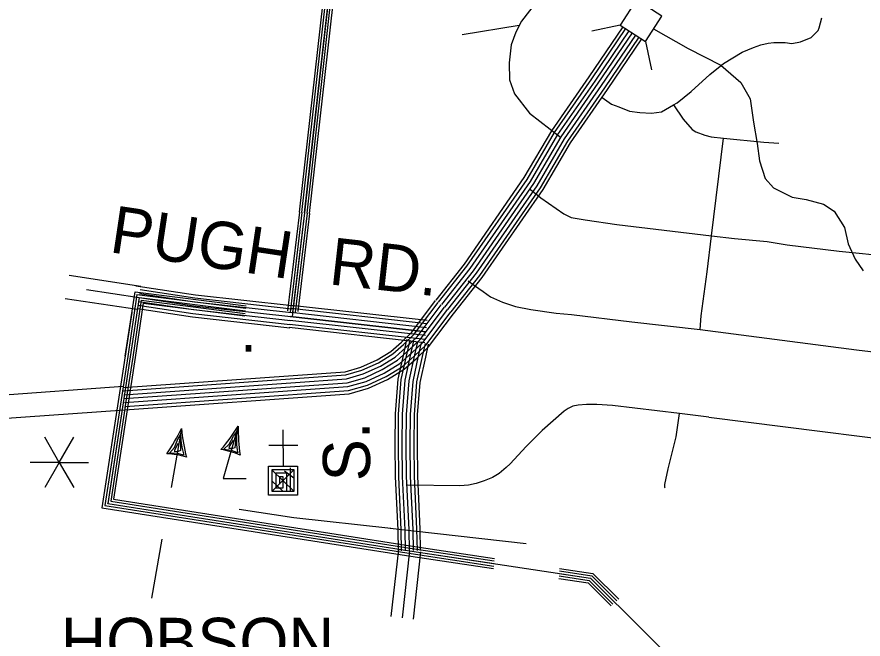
# Model space of a CAD drawing. Extents: x 1788175 to 1969470, y 584502 to 738744.
# Drawn here: x 1809536 to 1816177, y 645368 to 650251 of the extents above; entities that cross this region are included whole.
import ezdxf

# ---------------------------------------------------------------- set-up
doc = ezdxf.new("R2010")
doc.units = 0
for name, color, linetype in [('DESIGN - ROW - Right-of-Way and Easement Labels', 7, 'Continuous'), ('DESIGN - TRAFFIC CONTROL PERMANENT - Signalization', 7, 'Continuous'), ('DESIGN - TRANSPORTATION - Text', 7, 'Continuous'), ('DESIGN - UTILITIES - Cable (Overhead) with Text', 7, 'Continuous'), ('DESIGN - UTILITIES - Cable (Underground) with Text', 7, 'Continuous'), ('SURVEY - CONTROL with Text', 7, 'Continuous'), ('SURVEY - DRAINAGE - Natural Features', 7, 'Continuous'), ('SURVEY - DRAINAGE - Storm Sewer', 7, 'Continuous'), ('SURVEY - TRANSPORTATION - Roads', 7, 'Continuous')]:
    doc.layers.add(name, color=color, linetype=linetype)

msp = doc.modelspace()

# ---------------------------------------------------------------- linework, layer by layer
at = {"layer": 'DESIGN - ROW - Right-of-Way and Easement Labels'}
for p, q in [((1810826.5, 647019.9), (1810745.2, 646558.8)), ((1810820.3, 646985.3), (1810822.9, 646926.8)), ((1810772.5, 646872.2), (1810799, 646937.5)), ((1810799, 646937.5), (1810819.2, 646972.6)), ((1810819.2, 646972.6), (1810818.5, 646846.9)), ((1810822.9, 646926.8), (1810829.9, 646875)), ((1810733.2, 646826.5), (1810772.5, 646872.2)), ((1810775.1, 646838.4), (1810775.6, 646853.4)), ((1810775.6, 646853.4), (1810790.5, 646883)), ((1810790.5, 646883), (1810800.9, 646905.9)), ((1810818.5, 646846.9), (1810802.5, 646841.1)), ((1810829.9, 646875), (1810839.4, 646831.4)), ((1810796.4, 646825), (1810733.2, 646826.5)), ((1810802.5, 646841.1), (1810775.1, 646838.4)), ((1810846.7, 646811.8), (1810796.4, 646825)), ((1810839.4, 646831.4), (1810846.7, 646811.8)), ((1810673.4, 646151.7), (1810591.7, 645688.4))]:
    msp.add_line(p, q, dxfattribs=at)
for centre, radius, start, end in [((1809572.9, 647612), 1386.4, 325.27927, 334.71781), ((1812370.9, 647176.4), 1552.3, 185.78757, 194.21535), ((1810697.8, 646290.3), 532.3, 71.5708, 88.4292)]:
    msp.add_arc(centre, radius, start, end, dxfattribs=at)
at = {"layer": 'DESIGN - TRAFFIC CONTROL PERMANENT - Signalization'}
for q in [(1809754.5, 646951.7), (1809982.6, 646951.7), (1809640.4, 646754.2), (1809754.5, 646556.7), (1809982.6, 646556.7), (1810096.6, 646754.2)]:
    msp.add_line((1809868.5, 646754.2), q, dxfattribs=at)
at = {"layer": 'DESIGN - TRANSPORTATION - Text'}
msp.add_lwpolyline([(1814533.4, 650157.9), (1814803.7, 650001.8), (1815060.4, 649873.3), (1815216.3, 649735.7), (1815289.6, 649607.2), (1815317.1, 649423.7), (1815344.6, 649258.6), (1815362.9, 649120.9), (1815408.8, 648983.3), (1815472.9, 648909.9), (1815619.6, 648836.5), (1815729.6, 648818.1), (1815867.1, 648781.4), (1815949.6, 648726.4), (1816032.1, 648597.9), (1816059.6, 648469.5), (1816114.6, 648350.2), (1816178.8, 648258.4)], dxfattribs=at)
at = {"layer": 'DESIGN - UTILITIES - Cable (Overhead) with Text'}
for p, q in [((1811236, 646960.3), (1811259.9, 646993)), ((1811259.9, 646993), (1811245.5, 646868.1)), ((1811262.5, 647005.4), (1811258.6, 646947)), ((1811202.5, 646898.3), (1811236, 646960.3)), ((1811221.6, 646907.1), (1811234.5, 646928.7)), ((1811258.6, 646947), (1811259.9, 646894.8)), ((1811158.5, 646857.2), (1811202.5, 646898.3)), ((1811221.1, 646848.8), (1811158.5, 646857.2)), ((1811201.4, 646864.5), (1811203.5, 646879.3)), ((1811228.9, 646864.1), (1811201.4, 646864.5)), ((1811203.5, 646879.3), (1811221.6, 646907.1)), ((1811269.7, 646830.1), (1811221.1, 646848.8)), ((1811245.5, 646868.1), (1811228.9, 646864.1)), ((1811259.9, 646894.8), (1811264.6, 646850.4)), ((1811264.6, 646850.4), (1811269.7, 646830.1))]:
    msp.add_line(p, q, dxfattribs=at)
msp.add_lwpolyline([(1811272.4, 647039.2), (1811153.8, 646629.4), (1811335.6, 646629.4)], dxfattribs=at)
for centre, radius, start, end in [((1810091.3, 647765.1), 1386.4, 318.98565, 328.42419), ((1812824.6, 647025.5), 1552.3, 179.49395, 187.92173), ((1811064.5, 646328), 532.3, 65.27718, 82.13558)]:
    msp.add_arc(centre, radius, start, end, dxfattribs=at)
at = {"layer": 'DESIGN - UTILITIES - Cable (Underground) with Text'}
msp.add_line((1811740.7, 646887.1), (1811512.6, 646887.1), dxfattribs=at)
for points in [[(1811622.2, 647011), (1811624.7, 646720.5)], [(1811624.6, 646731.4), (1811624.7, 646726.4), (1811738.7, 646726.4), (1811738.7, 646498.3), (1811510.6, 646498.3), (1811510.6, 646726.4), (1811681.7, 646726.4), (1811681.7, 646722.3)], [(1811681.7, 646712.2), (1811681.7, 646526.8), (1811539.1, 646526.8), (1811539.1, 646697.9), (1811710.2, 646697.9), (1811710.2, 646526.8), (1811653.2, 646526.8), (1811653.2, 646669.4), (1811567.6, 646669.4), (1811567.6, 646555.3), (1811624.7, 646555.3), (1811624.7, 646640.9), (1811596.1, 646640.9), (1811596.1, 646583.8)], [(1811711.9, 646697.9), (1811537, 646525.9)], [(1811539.9, 646695), (1811709, 646528.8)], [(1811636.1, 646689.2), (1811709, 646633.8)], [(1811539.9, 646607.6), (1811621.6, 646528.8)]]:
    msp.add_lwpolyline(points, dxfattribs=at)
at = {"layer": 'SURVEY - CONTROL with Text'}
for points in [[(1814291, 650172.5), (1814023.8, 649779.7), (1813731.7, 649357.6), (1813515.5, 648989.4), (1813045, 648310.1), (1812822.7, 648028.1)], [(1814312.7, 650158.6), (1814045, 649765.1), (1813753.4, 649343.8), (1813537.2, 648975.6), (1813065.7, 648294.8), (1812842.9, 648012.2)], [(1814338.8, 650141.8), (1814070.5, 649747.6), (1813779.5, 649327.1), (1813563.3, 648958.9), (1813090.6, 648276.4), (1812867.3, 647993)], [(1814364.9, 650125), (1814096.1, 649730), (1813805.7, 649310.4), (1813589.5, 648942.2), (1813115.6, 648258), (1812891.6, 647973.8)], [(1814364.9, 650125), (1814096.1, 649730), (1813805.7, 649310.4), (1813589.5, 648942.2), (1813115.6, 648258), (1812891.6, 647973.8)], [(1814390.9, 650108.3), (1814121.6, 649712.5), (1813831.8, 649293.7), (1813615.6, 648925.5), (1813140.5, 648239.5), (1812916, 647954.6)], [(1814417, 650091.5), (1814147.2, 649695), (1813858, 649277), (1813641.8, 648908.8), (1813165.4, 648221.1), (1812940.3, 647935.4)], [(1814437.8, 650078.1), (1814167.6, 649681), (1813878.8, 649263.7), (1813662.6, 648895.5), (1813185.3, 648206.4), (1812959.7, 647920.1)], [(1810370.7, 647341.8), (1812112, 647466.1), (1812235.2, 647501.1), (1812362.6, 647559.2), (1812470.2, 647625.9), (1812554.1, 647699.6), (1812636.1, 647777), (1812822.2, 648025.8)], [(1810372.4, 647317.1), (1812116.3, 647441.7), (1812243.8, 647477.8), (1812374.3, 647537.4), (1812485, 647606), (1812570.8, 647681.3), (1812654.6, 647760.5), (1812842, 648010.9)], [(1810374.6, 647286.2), (1812121.6, 647411), (1812254.5, 647448.6), (1812388.9, 647510), (1812503.5, 647581), (1812591.7, 647658.4), (1812677.8, 647739.8), (1812866.8, 647992.4)], [(1810376.8, 647255.3), (1812127, 647380.3), (1812265.2, 647419.4), (1812403.6, 647482.6), (1812522, 647556), (1812612.5, 647635.5), (1812701, 647719), (1812891.6, 647973.8)], [(1810379, 647224.4), (1812132.4, 647349.6), (1812276, 647390.3), (1812418.3, 647455.3), (1812540.6, 647531), (1812633.4, 647612.6), (1812724.3, 647698.3), (1812916.4, 647955.2)], [(1810383.1, 647167.8), (1812142.3, 647293.4), (1812295.6, 647336.9), (1812445.1, 647405.1), (1812574.5, 647485.3), (1812671.6, 647570.6), (1812766.7, 647660.4), (1812961.8, 647921.3)], [(1810385.7, 647193.8), (1812137.8, 647318.9), (1812286.7, 647361.1), (1812432.9, 647427.9), (1812559.1, 647506), (1812654.3, 647589.7), (1812747.5, 647677.6), (1812941.3, 647936.7)], [(1810368.6, 647349.2), (1809364.4, 647277.5)], [(1810381.8, 647164.7), (1809377.6, 647093)]]:
    msp.add_lwpolyline(points, dxfattribs=at)
at = {"layer": 'SURVEY - DRAINAGE - Natural Features'}
for points in [[(1812234.6, 652618.5), (1812039.7, 650908.6), (1811792.8, 648713.3)], [(1811754.1, 648717.7), (1811960.6, 650554.1)], [(1811773, 648715.5), (1811979.5, 650552)], [(1811792.8, 648713.3), (1811999.4, 650549.7)], [(1811812.7, 648711.1), (1812019.2, 650547.5)], [(1811832.6, 648708.8), (1812039.1, 650545.3)], [(1811753.1, 648718.1), (1811660.1, 647942.9)], [(1811773, 648715.7), (1811679.3, 647934.8)], [(1811792.8, 648713.3), (1811695.1, 647898.2)], [(1811792.8, 648713.3), (1811699.3, 647933.3)], [(1811812.7, 648710.9), (1811719.4, 647932.8)], [(1811831.6, 648708.7), (1811739.4, 647940.2)], [(1810494.6, 648049.3), (1810425, 647582.6), (1810248.6, 646430.7)], [(1810494.6, 648049.3), (1810425, 647582.6), (1810248.9, 646432.8), (1812634.5, 646059.3), (1814037.5, 645846.1), (1816152.9, 643744)], [(1810477.7, 648071.6), (1810405.2, 647585.6), (1810275.2, 646736.4)], [(1810404.1, 647713.8), (1810385.5, 647588.5), (1810462.7, 648092.6)], [(1810462.7, 648092.6), (1811334.1, 647983)], [(1810477.7, 648071.6), (1811331.7, 647964.1)], [(1810494.6, 648049.3), (1811329.1, 647944.3)], [(1810494.6, 648049.3), (1811329.1, 647944.3)], [(1810527.4, 648004.8), (1810463.6, 647576.7), (1810322.5, 646655.5)], [(1810511.5, 648027), (1810444.8, 647579.6), (1810384, 647182.9)], [(1810511.5, 648027), (1811326.5, 647924.5)], [(1810527.4, 648004.8), (1811323.9, 647904.6)], [(1810437.9, 647930.6), (1810203.4, 646399.5), (1812628.4, 646019.7), (1813276.3, 645921.3)], [(1810385.7, 647193.8), (1810271.7, 646449.5), (1812637.5, 646079), (1813282.5, 645981)], [(1810275.2, 646736.4), (1810226.2, 646416.2), (1812631.4, 646039.5), (1813278.4, 645941.2)], [(1810322.5, 646655.5), (1810293.4, 646465.4), (1812640.4, 646097.8), (1813284.5, 646000)], [(1810248.6, 646430.7), (1810248.9, 646432.8), (1812634.5, 646059.3), (1813280.5, 645961.1)], [(1813794.8, 645922.4), (1814056, 645882.8)], [(1813791, 645863.3), (1814028.1, 645827.3)], [(1813792.3, 645883.4), (1814037.5, 645846.1)], [(1813793.6, 645903.4), (1814047, 645864.9)], [(1814047, 645864.9), (1814244.7, 645668.4)], [(1814056, 645882.8), (1814259.3, 645680.7)], [(1813789.8, 645843.3), (1814018.6, 645808.5)], [(1814018.6, 645808.5), (1814198.6, 645629.6)], [(1814028.1, 645827.3), (1814214, 645642.6)], [(1814037.5, 645846.1), (1814229.3, 645655.5)], [(1814066.2, 645817.6), (1814229.3, 645655.5)]]:
    msp.add_lwpolyline(points, dxfattribs=at)
at = {"layer": 'SURVEY - DRAINAGE - Storm Sewer'}
for p, q in [((1814269.4, 650186.4), (1814047.4, 650138.2)), ((1814469.2, 650057.9), (1814517.5, 649836))]:
    msp.add_line(p, q, dxfattribs=at)
msp.add_lwpolyline([(1814469.2, 650057.9), (1814597.7, 650257.8), (1814397.8, 650386.3), (1814269.4, 650186.4)], close=True, dxfattribs=at)
at = {"layer": 'SURVEY - TRANSPORTATION - Roads'}
for points in [[(1815104.9, 651468.2), (1814960.6, 651506.5), (1814862.6, 651515), (1814782.6, 651509.4), (1814718.6, 651497.8), (1814644.4, 651462.1), (1814564.1, 651402.5), (1814232.6, 651093.8), (1813794.1, 650601.5), (1813558.5, 650298.4), (1813496.1, 650216.6), (1813451.7, 650130.8), (1813415.2, 650030.8), (1813398.4, 649890.8), (1813401.7, 649756.6), (1813441.2, 649648.3), (1813558.3, 649495.5), (1813803.4, 649306.6)], [(1814690.1, 649559.7), (1814718, 649577.3), (1814826.8, 649666.7), (1814974.6, 649797.7), (1815082.6, 649884.1), (1815228.1, 649974.7), (1815316.6, 650011), (1815374.3, 650031.1), (1815432.9, 650044.2), (1815476, 650049.5), (1815565.5, 650049), (1815618, 650043.3), (1815685.4, 650055.3), (1815768.9, 650090.2), (1815823.5, 650143), (1815833.4, 650164.8), (1815853.9, 650243.7)], [(1813478.8, 650183.2), (1813031.7, 650108.9)], [(1814128.1, 649618.4), (1814203.2, 649566.3), (1814261, 649544), (1814342.9, 649511.5), (1814424.8, 649501.1), (1814516.7, 649494.6), (1814594.8, 649506.2), (1814690.1, 649559.7)], [(1814690.1, 649559.7), (1814764.5, 649449), (1814834.7, 649368.5), (1814863.2, 649349.1), (1814934, 649321.7), (1814983.5, 649309.1), (1815081.6, 649299.5)], [(1814987.4, 648531.9), (1815081.6, 649299.5)], [(1815081.6, 649299.5), (1815397.1, 649268.7), (1815516.4, 649260)], [(1813568, 648896.2), (1813647.7, 648832.1), (1813828.1, 648704.4), (1813885.5, 648676.8), (1813995, 648657.3), (1814245.6, 648620.6), (1814987.4, 648531.9)], [(1814897.5, 647796.6), (1814906.7, 647905.1), (1814953.1, 648249.2), (1814987.4, 648531.9)], [(1814987.4, 648531.9), (1815167.8, 648510.9), (1815424.6, 648487.7), (1815581.3, 648461), (1815988.4, 648411.2), (1816405.5, 648369.7), (1816820.2, 648311.4), (1817148.5, 648273.3)], [(1809946.8, 648223.3), (1810508.1, 648139)], [(1813078, 648180.6), (1813127.1, 648142.1), (1813196.5, 648095.5), (1813253.6, 648053), (1813346.1, 648011.7), (1813447.9, 647978.4), (1813570.3, 647955.9), (1813768.1, 647926.4), (1813889.4, 647916.3), (1814362.9, 647857.7), (1814897.5, 647796.6)], [(1810082.6, 648111.2), (1810494.6, 648049.3)], [(1810470, 648140.7), (1810936.5, 648070.6), (1811696.3, 647985.4)], [(1810503.8, 648110.6), (1810933.3, 648046.1), (1811693.5, 647960.8)], [(1809914.1, 648041.1), (1810480.6, 647956)], [(1810494.6, 648049.3), (1810925.2, 647984.6), (1811686.6, 647899.2)], [(1810494.6, 648049.3), (1810925.2, 647984.6), (1811686.6, 647899.2)], [(1810499.2, 648079.9), (1810929.2, 648015.4), (1811690.1, 647930)], [(1810485.4, 647988), (1810917.1, 647923.1), (1811679.7, 647837.6)], [(1810490, 648018.6), (1810921.2, 647953.9), (1811683.1, 647868.4)], [(1812756.6, 647867.4), (1811691.1, 647986.9)], [(1810481.6, 647962.5), (1810913.8, 647897.6), (1811676.8, 647812)], [(1812750.3, 647811), (1811684.8, 647930.6)], [(1812753.7, 647841.8), (1811688.2, 647961.4)], [(1812743.3, 647749.4), (1811677.8, 647869)], [(1811681.3, 647899.8), (1812746.8, 647780.2)], [(1812746.8, 647780.2), (1811681.3, 647899.8)], [(1812737.1, 647694.1), (1811671.6, 647813.6)], [(1812739.9, 647718.6), (1811674.4, 647838.2)], [(1814897.5, 647796.6), (1816124.6, 647637.6), (1817115.3, 647521)], [(1812530.2, 646060.5), (1812527.3, 646224.9), (1812507.5, 646641.8), (1812504.8, 646898.6), (1812506.5, 647134.8), (1812528.1, 647407.9), (1812573.9, 647617.4), (1812597, 647719.8)], [(1812554.9, 646060.9), (1812552, 646225.7), (1812532.2, 646642.6), (1812529.5, 646898.6), (1812531.2, 647133.7), (1812552.6, 647404.3), (1812598, 647612), (1812621.1, 647714.3)], [(1812585.9, 646061.5), (1812583, 646226.7), (1812563.2, 646643.5), (1812560.5, 646898.6), (1812562.2, 647132.4), (1812583.3, 647399.7), (1812628.3, 647605.3), (1812651.4, 647707.5)], [(1812616.9, 646062), (1812614, 646227.7), (1812594.1, 646644.4), (1812591.5, 646898.7), (1812593.2, 647131.1), (1812614.1, 647395.2), (1812658.6, 647598.6), (1812681.6, 647700.7)], [(1812616.9, 646062), (1812614, 646227.7), (1812594.1, 646644.4), (1812591.5, 646898.7), (1812593.2, 647131.1), (1812614.1, 647395.2), (1812658.6, 647598.6), (1812681.6, 647700.7)], [(1812647.9, 646062.6), (1812644.9, 646228.7), (1812625.1, 646645.3), (1812622.5, 646898.7), (1812624.2, 647129.7), (1812644.8, 647390.6), (1812688.8, 647591.9), (1812711.8, 647693.9)], [(1812678.9, 646063.1), (1812675.9, 646229.7), (1812656.1, 646646.2), (1812653.5, 646898.8), (1812655.2, 647128.4), (1812675.6, 647386.1), (1812719.1, 647585.1), (1812742.1, 647687.1)], [(1812704.6, 646063.6), (1812701.6, 646230.6), (1812681.8, 646646.9), (1812679.2, 646898.8), (1812680.9, 647127.3), (1812701.1, 647382.3), (1812744.2, 647579.6), (1812767.2, 647681.4)], [(1814735.4, 647139), (1814210.2, 647200.7), (1814086.5, 647208.3), (1814007.1, 647209.8), (1813940.6, 647203.6), (1813899.8, 647195.5), (1813861.8, 647176.7), (1813831, 647156.5), (1813659.5, 647003.8), (1813533.8, 646880.4), (1813406.1, 646744.2)], [(1814623.8, 646554.9), (1814621.5, 646557.5), (1814620.5, 646582.2), (1814646, 646704.4), (1814709.3, 646956), (1814735.4, 647139)], [(1814967.7, 647109), (1814735.4, 647139)], [(1814967.7, 647109), (1817040, 646848.3)], [(1813406.1, 646744.2), (1813376.4, 646713.7), (1813320.9, 646667.8), (1813267.9, 646636.8), (1813203.6, 646610.2), (1813141.5, 646590.1), (1813079.7, 646575.2), (1813012.6, 646570.1), (1812601.1, 646576.7)], [(1811279.5, 646387.8), (1811710.1, 646323.1), (1812471.5, 646237.7)], [(1812466.2, 646238.3), (1813531.7, 646118.7)], [(1812529.7, 646071.7), (1812471.5, 645544.5)], [(1812616.9, 646062), (1812558.7, 645534.8)], [(1812703.1, 646052.5), (1812644.9, 645525.3)]]:
    msp.add_lwpolyline(points, dxfattribs=at)

# ---------------------------------------------------------------- texts
at = {"layer": 'DESIGN - ROW - Right-of-Way and Easement Labels'}
for s, rotation, p in [('PUGH', 351.4585, (1810254.2, 648405.9)), ('RD.', 353.59819, (1811977.2, 648153.2)), ('S.', 90.6007, (1812309.1, 646608.1))]:
    msp.add_text(s, height=370, rotation=rotation, dxfattribs=at).set_placement(p)
msp.add_text('HOBSON', height=370, dxfattribs=at).set_placement((1809880, 645165.1))
at = {"layer": 'DESIGN - UTILITIES - Cable (Underground) with Text'}
msp.add_text('.', height=343, dxfattribs=at).set_placement((1811290.6, 647622.7))

doc.saveas('drawing.dxf')
